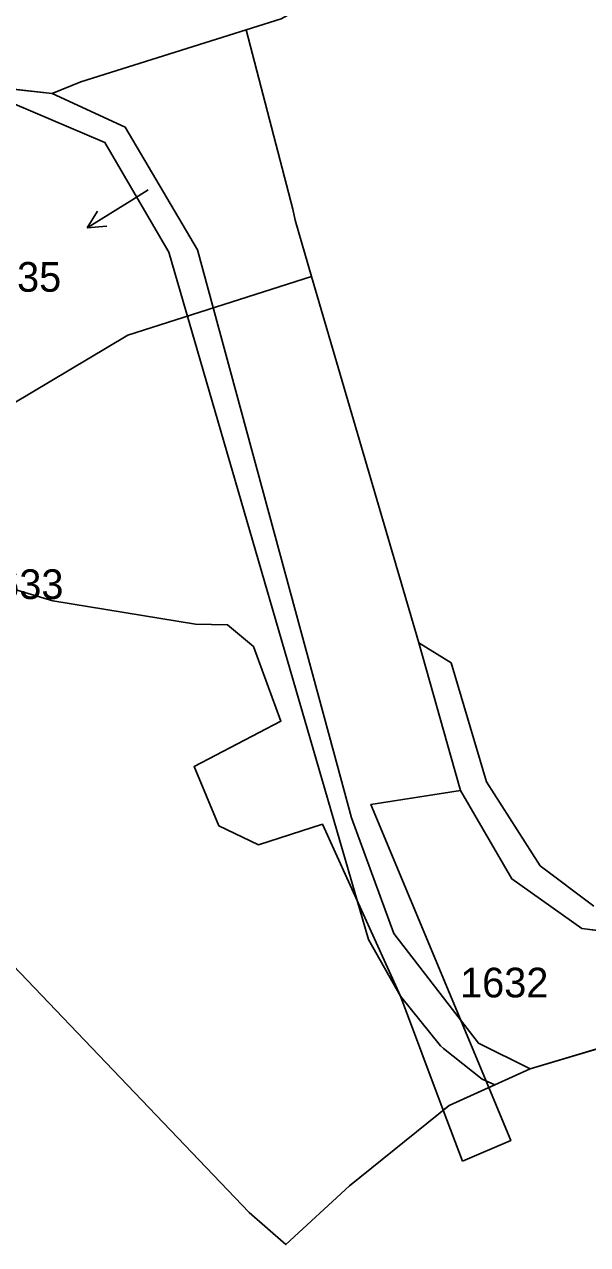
# Model space of a CAD drawing. Extents: x -689422 to -685210, y -987725 to -982160.
# Drawn here: x -686812.9 to -686780.6, y -985381.9 to -985312 of the extents above; entities that cross this region are included whole.
import ezdxf

# ---------------------------------------------------------------- set-up
doc = ezdxf.new("R2010")
doc.units = 0
for name, color, linetype in [('KN_Hranice_parcel', 7, 'Continuous'), ('KN_Hranice_parcel_vnitrni_kresba', 7, 'Continuous'), ('KN_Parcelni cisla', 7, 'Continuous'), ('KN_Parcelni cisla_sipky', 7, 'Continuous'), ('KN_Polygon parcely', 7, 'Continuous'), ('KN_POZEMKY_OSTATNI PLOCHA', 7, 'Continuous'), ('KN_VYUZITI_16_ostatni plocha_silnice', 7, 'Continuous'), ('KN_VYUZITI_17_ostatni plocha_ostatni komunikace', 7, 'Continuous'), ('KN_Věcná břemena k části', 7, 'Continuous')]:
    doc.layers.add(name, color=color, linetype=linetype)

msp = doc.modelspace()

# ---------------------------------------------------------------- linework, layer by layer
at = {"layer": 'KN_Hranice_parcel'}
msp.add_line((-686783.92, -985371.81), (-686785.94, -985372.72), dxfattribs=at)
for points in [[(-686800.18, -985312.29), (-686798.18, -985311.66), (-686792.03, -985308.26), (-686787.66, -985306.9), (-686785.42, -985306.2), (-686769.15, -985299.99), (-686764.26, -985299.94), (-686763.08, -985299.93), (-686760.51, -985299.31)], [(-686811.3, -985315.94), (-686809.66, -985315.26), (-686800.18, -985312.29)], [(-686739.75, -985343.55), (-686739.79, -985343.99), (-686740.4, -985350.65), (-686745.04, -985356.28), (-686747.27, -985357.31), (-686768.91, -985363.93), (-686770.97, -985364.56), (-686772.88, -985364.76), (-686780.95, -985363.77), (-686784.96, -985360.92), (-686787.9, -985355.85), (-686788.23, -985354.72), (-686790.29, -985347.4), (-686796.44, -985326.41), (-686797.37, -985323.19), (-686797.52, -985322.55), (-686800.18, -985312.29)], [(-686819.31, -985316.61), (-686815.2, -985315.5), (-686811.3, -985315.94)], [(-686785.94, -985372.72), (-686786.67, -985372.4), (-686788.88, -985370.63), (-686789.05, -985370.49), (-686791.34, -985367.64), (-686793.17, -985364.39), (-686804.61, -985325.02), (-686808.28, -985318.74), (-686814.63, -985316.05), (-686819.31, -985316.61)], [(-686811.3, -985315.94), (-686807.11, -985317.87), (-686802.97, -985324.89), (-686795.16, -985353.68), (-686794.15, -985357.43), (-686791.72, -985364.05), (-686786.88, -985370.34), (-686783.92, -985371.81)], [(-686785.94, -985372.72), (-686788.56, -985373.9), (-686794.26, -985378.5), (-686797.91, -985381.87), (-686800.01, -985380.04), (-686813.96, -985365.44), (-686823.77, -985352.92), (-686830.93, -985342.19), (-686832.67, -985333.94), (-686830.73, -985325.55), (-686825.86, -985319.87), (-686820.89, -985317.03), (-686819.31, -985316.61)], [(-686739.75, -985343.55), (-686739.01, -985347.96), (-686741.54, -985353.74), (-686744.29, -985356.12), (-686747.35, -985357.7), (-686753.07, -985359.38), (-686752.22, -985362.32), (-686783.92, -985371.81)]]:
    msp.add_lwpolyline(points, dxfattribs=at)
at = {"layer": 'KN_Hranice_parcel_vnitrni_kresba'}
for p, q in [((-686790.29, -985347.4), (-686788.44, -985348.54)), ((-686788.44, -985348.54), (-686786.42, -985355.36)), ((-686786.42, -985355.36), (-686783.34, -985360.17)), ((-686783.34, -985360.17), (-686780.27, -985362.49))]:
    msp.add_line(p, q, dxfattribs=at)
at = {"layer": 'KN_Parcelni cisla_sipky'}
for p, q in [((-686805.8, -985321.46), (-686806.74, -985322.04)), ((-686806.74, -985322.04), (-686809.285, -985323.63)), ((-686809.285, -985323.63), (-686808.701, -985322.675)), ((-686809.285, -985323.63), (-686808.17, -985323.524))]:
    msp.add_line(p, q, dxfattribs=at)
at = {"layer": 'KN_Polygon parcely'}
for points in [[(-686750.14, -985306.91), (-686741.4, -985335.82), (-686739.75, -985343.55), (-686739.01, -985347.96), (-686741.54, -985353.74), (-686744.29, -985356.12), (-686747.35, -985357.7), (-686753.07, -985359.38), (-686752.22, -985362.32), (-686783.92, -985371.81), (-686785.94, -985372.72), (-686788.56, -985373.9), (-686794.26, -985378.5), (-686797.91, -985381.87), (-686800.01, -985380.04), (-686813.96, -985365.44)], [(-686815.2, -985315.5), (-686811.3, -985315.94), (-686809.66, -985315.26), (-686800.18, -985312.29), (-686798.18, -985311.66)], [(-686798.18, -985311.66), (-686800.18, -985312.29), (-686797.52, -985322.55), (-686797.37, -985323.19), (-686796.44, -985326.41), (-686790.29, -985347.4), (-686788.23, -985354.72), (-686787.9, -985355.85), (-686784.96, -985360.92), (-686780.95, -985363.77), (-686772.88, -985364.76), (-686770.97, -985364.56), (-686768.91, -985363.93), (-686747.27, -985357.31), (-686745.04, -985356.28), (-686740.4, -985350.65), (-686739.79, -985343.99), (-686739.75, -985343.55), (-686740.14, -985342.24), (-686749.18, -985311.51)], [(-686772.88, -985364.76), (-686780.95, -985363.77), (-686784.96, -985360.92), (-686787.9, -985355.85), (-686788.23, -985354.72), (-686790.29, -985347.4), (-686796.44, -985326.41), (-686797.37, -985323.19), (-686797.52, -985322.55), (-686800.18, -985312.29), (-686809.66, -985315.26), (-686811.3, -985315.94), (-686807.11, -985317.87), (-686802.97, -985324.89), (-686795.16, -985353.68), (-686794.15, -985357.43), (-686791.72, -985364.05), (-686786.88, -985370.34), (-686783.92, -985371.81), (-686752.22, -985362.32)]]:
    msp.add_lwpolyline(points, dxfattribs=at)
for points in [[(-686819.31, -985316.61), (-686820.89, -985317.03), (-686825.86, -985319.87), (-686830.73, -985325.55), (-686832.67, -985333.94), (-686830.93, -985342.19), (-686823.77, -985352.92), (-686813.96, -985365.44), (-686800.01, -985380.04), (-686797.91, -985381.87), (-686794.26, -985378.5), (-686788.56, -985373.9), (-686785.94, -985372.72), (-686786.67, -985372.4), (-686788.88, -985370.63), (-686789.05, -985370.49), (-686791.34, -985367.64), (-686793.17, -985364.39), (-686804.61, -985325.02), (-686808.28, -985318.74), (-686814.63, -985316.05)], [(-686811.3, -985315.94), (-686815.2, -985315.5), (-686819.31, -985316.61), (-686814.63, -985316.05), (-686808.28, -985318.74), (-686804.61, -985325.02), (-686793.17, -985364.39), (-686791.34, -985367.64), (-686789.05, -985370.49), (-686788.88, -985370.63), (-686786.67, -985372.4), (-686785.94, -985372.72), (-686783.92, -985371.81), (-686786.88, -985370.34), (-686791.72, -985364.05), (-686794.15, -985357.43), (-686795.16, -985353.68), (-686802.97, -985324.89), (-686807.11, -985317.87)]]:
    msp.add_lwpolyline(points, close=True, dxfattribs=at)
at = {"layer": 'KN_POZEMKY_OSTATNI PLOCHA'}
for p, q in [((-686798.18, -985311.66), (-686800.18, -985312.29)), ((-686800.18, -985312.29), (-686798.18, -985311.66)), ((-686800.18, -985312.29), (-686809.66, -985315.26)), ((-686809.66, -985315.26), (-686800.18, -985312.29)), ((-686800.18, -985312.29), (-686797.52, -985322.55)), ((-686797.52, -985322.55), (-686800.18, -985312.29)), ((-686809.66, -985315.26), (-686811.3, -985315.94)), ((-686811.3, -985315.94), (-686809.66, -985315.26)), ((-686811.3, -985315.94), (-686815.2, -985315.5)), ((-686815.2, -985315.5), (-686811.3, -985315.94)), ((-686808.28, -985318.74), (-686814.63, -985316.05)), ((-686814.63, -985316.05), (-686808.28, -985318.74)), ((-686807.11, -985317.87), (-686811.3, -985315.94)), ((-686811.3, -985315.94), (-686807.11, -985317.87)), ((-686802.97, -985324.89), (-686807.11, -985317.87)), ((-686807.11, -985317.87), (-686802.97, -985324.89)), ((-686804.61, -985325.02), (-686808.28, -985318.74)), ((-686808.28, -985318.74), (-686804.61, -985325.02)), ((-686797.52, -985322.55), (-686797.37, -985323.19)), ((-686797.37, -985323.19), (-686797.52, -985322.55)), ((-686797.37, -985323.19), (-686796.44, -985326.41)), ((-686796.44, -985326.41), (-686797.37, -985323.19)), ((-686793.17, -985364.39), (-686804.61, -985325.02)), ((-686804.61, -985325.02), (-686793.17, -985364.39)), ((-686795.16, -985353.68), (-686802.97, -985324.89)), ((-686802.97, -985324.89), (-686795.16, -985353.68)), ((-686796.44, -985326.41), (-686790.29, -985347.4)), ((-686790.29, -985347.4), (-686796.44, -985326.41)), ((-686790.29, -985347.4), (-686788.23, -985354.72)), ((-686788.23, -985354.72), (-686790.29, -985347.4)), ((-686794.15, -985357.43), (-686795.16, -985353.68)), ((-686795.16, -985353.68), (-686794.15, -985357.43)), ((-686788.23, -985354.72), (-686787.9, -985355.85)), ((-686787.9, -985355.85), (-686788.23, -985354.72)), ((-686787.9, -985355.85), (-686784.96, -985360.92)), ((-686784.96, -985360.92), (-686787.9, -985355.85)), ((-686791.72, -985364.05), (-686794.15, -985357.43)), ((-686794.15, -985357.43), (-686791.72, -985364.05)), ((-686784.96, -985360.92), (-686780.95, -985363.77)), ((-686780.95, -985363.77), (-686784.96, -985360.92)), ((-686783.92, -985371.81), (-686752.22, -985362.32)), ((-686752.22, -985362.32), (-686783.92, -985371.81)), ((-686786.88, -985370.34), (-686791.72, -985364.05)), ((-686791.72, -985364.05), (-686786.88, -985370.34)), ((-686780.95, -985363.77), (-686772.88, -985364.76)), ((-686772.88, -985364.76), (-686780.95, -985363.77)), ((-686791.34, -985367.64), (-686793.17, -985364.39)), ((-686793.17, -985364.39), (-686791.34, -985367.64)), ((-686813.96, -985365.44), (-686800.01, -985380.04)), ((-686800.01, -985380.04), (-686813.96, -985365.44)), ((-686789.05, -985370.49), (-686791.34, -985367.64)), ((-686791.34, -985367.64), (-686789.05, -985370.49)), ((-686788.88, -985370.63), (-686789.05, -985370.49)), ((-686789.05, -985370.49), (-686788.88, -985370.63)), ((-686783.92, -985371.81), (-686786.88, -985370.34)), ((-686786.88, -985370.34), (-686783.92, -985371.81)), ((-686786.67, -985372.4), (-686788.88, -985370.63)), ((-686788.88, -985370.63), (-686786.67, -985372.4)), ((-686785.94, -985372.72), (-686783.92, -985371.81)), ((-686783.92, -985371.81), (-686785.94, -985372.72)), ((-686788.56, -985373.9), (-686785.94, -985372.72)), ((-686785.94, -985372.72), (-686788.56, -985373.9)), ((-686785.94, -985372.72), (-686786.67, -985372.4)), ((-686786.67, -985372.4), (-686785.94, -985372.72)), ((-686794.26, -985378.5), (-686788.56, -985373.9)), ((-686788.56, -985373.9), (-686794.26, -985378.5)), ((-686797.91, -985381.87), (-686794.26, -985378.5)), ((-686794.26, -985378.5), (-686797.91, -985381.87)), ((-686800.01, -985380.04), (-686797.91, -985381.87)), ((-686797.91, -985381.87), (-686800.01, -985380.04))]:
    msp.add_line(p, q, dxfattribs=at)
at = {"layer": 'KN_VYUZITI_16_ostatni plocha_silnice'}
for p, q in [((-686798.18, -985311.66), (-686800.18, -985312.29)), ((-686800.18, -985312.29), (-686809.66, -985315.26)), ((-686809.66, -985315.26), (-686811.3, -985315.94)), ((-686811.3, -985315.94), (-686815.2, -985315.5)), ((-686783.92, -985371.81), (-686752.22, -985362.32)), ((-686813.96, -985365.44), (-686800.01, -985380.04)), ((-686785.94, -985372.72), (-686783.92, -985371.81)), ((-686788.56, -985373.9), (-686785.94, -985372.72)), ((-686794.26, -985378.5), (-686788.56, -985373.9)), ((-686797.91, -985381.87), (-686794.26, -985378.5)), ((-686800.01, -985380.04), (-686797.91, -985381.87))]:
    msp.add_line(p, q, dxfattribs=at)
at = {"layer": 'KN_VYUZITI_17_ostatni plocha_ostatni komunikace'}
for p, q in [((-686800.18, -985312.29), (-686798.18, -985311.66)), ((-686809.66, -985315.26), (-686800.18, -985312.29)), ((-686800.18, -985312.29), (-686797.52, -985322.55)), ((-686797.52, -985322.55), (-686800.18, -985312.29)), ((-686811.3, -985315.94), (-686809.66, -985315.26)), ((-686815.2, -985315.5), (-686811.3, -985315.94)), ((-686808.28, -985318.74), (-686814.63, -985316.05)), ((-686814.63, -985316.05), (-686808.28, -985318.74)), ((-686807.11, -985317.87), (-686811.3, -985315.94)), ((-686811.3, -985315.94), (-686807.11, -985317.87)), ((-686802.97, -985324.89), (-686807.11, -985317.87)), ((-686807.11, -985317.87), (-686802.97, -985324.89)), ((-686804.61, -985325.02), (-686808.28, -985318.74)), ((-686808.28, -985318.74), (-686804.61, -985325.02)), ((-686797.52, -985322.55), (-686797.37, -985323.19)), ((-686797.37, -985323.19), (-686797.52, -985322.55)), ((-686797.37, -985323.19), (-686796.44, -985326.41)), ((-686796.44, -985326.41), (-686797.37, -985323.19)), ((-686793.17, -985364.39), (-686804.61, -985325.02)), ((-686804.61, -985325.02), (-686793.17, -985364.39)), ((-686795.16, -985353.68), (-686802.97, -985324.89)), ((-686802.97, -985324.89), (-686795.16, -985353.68)), ((-686796.44, -985326.41), (-686790.29, -985347.4)), ((-686790.29, -985347.4), (-686796.44, -985326.41)), ((-686790.29, -985347.4), (-686788.23, -985354.72)), ((-686788.23, -985354.72), (-686790.29, -985347.4)), ((-686794.15, -985357.43), (-686795.16, -985353.68)), ((-686795.16, -985353.68), (-686794.15, -985357.43)), ((-686788.23, -985354.72), (-686787.9, -985355.85)), ((-686787.9, -985355.85), (-686788.23, -985354.72)), ((-686787.9, -985355.85), (-686784.96, -985360.92)), ((-686784.96, -985360.92), (-686787.9, -985355.85)), ((-686791.72, -985364.05), (-686794.15, -985357.43)), ((-686794.15, -985357.43), (-686791.72, -985364.05)), ((-686784.96, -985360.92), (-686780.95, -985363.77)), ((-686780.95, -985363.77), (-686784.96, -985360.92)), ((-686752.22, -985362.32), (-686783.92, -985371.81)), ((-686786.88, -985370.34), (-686791.72, -985364.05)), ((-686791.72, -985364.05), (-686786.88, -985370.34)), ((-686780.95, -985363.77), (-686772.88, -985364.76)), ((-686772.88, -985364.76), (-686780.95, -985363.77)), ((-686791.34, -985367.64), (-686793.17, -985364.39)), ((-686793.17, -985364.39), (-686791.34, -985367.64)), ((-686800.01, -985380.04), (-686813.96, -985365.44)), ((-686789.05, -985370.49), (-686791.34, -985367.64)), ((-686791.34, -985367.64), (-686789.05, -985370.49)), ((-686788.88, -985370.63), (-686789.05, -985370.49)), ((-686789.05, -985370.49), (-686788.88, -985370.63)), ((-686783.92, -985371.81), (-686786.88, -985370.34)), ((-686786.88, -985370.34), (-686783.92, -985371.81)), ((-686786.67, -985372.4), (-686788.88, -985370.63)), ((-686788.88, -985370.63), (-686786.67, -985372.4)), ((-686783.92, -985371.81), (-686785.94, -985372.72)), ((-686785.94, -985372.72), (-686788.56, -985373.9)), ((-686785.94, -985372.72), (-686786.67, -985372.4)), ((-686786.67, -985372.4), (-686785.94, -985372.72)), ((-686788.56, -985373.9), (-686794.26, -985378.5)), ((-686794.26, -985378.5), (-686797.91, -985381.87)), ((-686797.91, -985381.87), (-686800.01, -985380.04))]:
    msp.add_line(p, q, dxfattribs=at)
at = {"layer": 'KN_Věcná břemena k části'}
for points in [[(-686788.89, -985374.17), (-686788.56, -985373.9), (-686786.29, -985372.88), (-686793.04, -985356.66), (-686787.9, -985355.85), (-686788.23, -985354.72), (-686790.29, -985347.4), (-686796.44, -985326.41), (-686806.96, -985329.78), (-686830.04, -985343.52), (-686827.13, -985347.89), (-686825.01, -985346.85), (-686823.36, -985345.9), (-686819.49, -985342.55), (-686811.27, -985345), (-686803.09, -985346.33), (-686801.25, -985346.37), (-686799.77, -985347.61), (-686798.19, -985351.89), (-686803.17, -985354.48), (-686801.75, -985357.88), (-686799.48, -985358.97), (-686795.82, -985357.79), (-686791.34, -985367.64)], [(-686787.79, -985377.09), (-686785.03, -985375.91), (-686786.29, -985372.88), (-686788.56, -985373.9), (-686788.89, -985374.17)]]:
    msp.add_lwpolyline(points, close=True, dxfattribs=at)

# ---------------------------------------------------------------- texts
at = {"layer": 'KN_Parcelni cisla'}
for s, p in [('1635', (-686815.838, -985327.288)), ('1633', (-686815.71, -985344.89)), ('1632', (-686787.93, -985367.71))]:
    msp.add_text(s, height=1.7, dxfattribs=at).set_placement(p)

doc.saveas('drawing.dxf')
